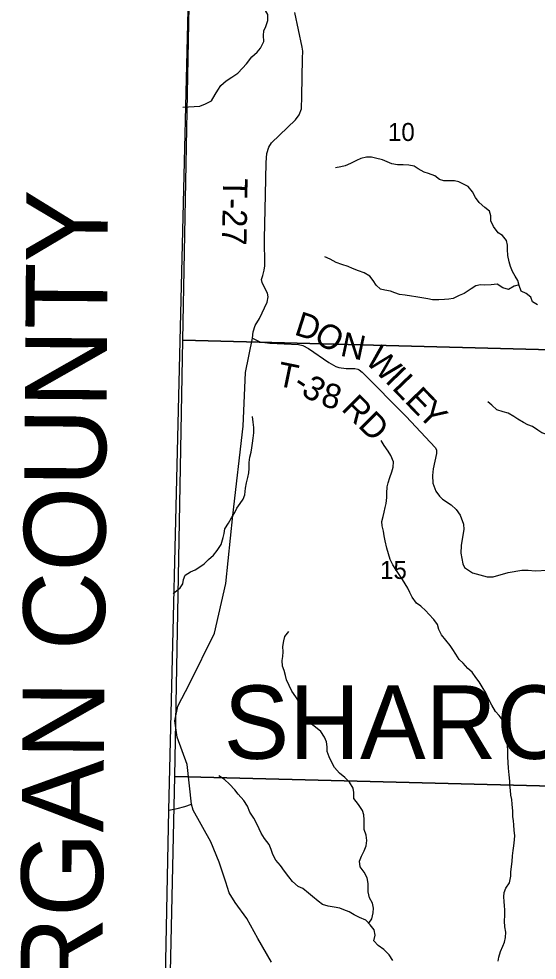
# Model space of a CAD drawing. Extents: x 2043100 to 2470832, y 443715 to 810583.
# Drawn here: x 2208142 to 2214494, y 621579 to 633122 of the extents above; entities that cross this region are included whole.
import ezdxf

# ---------------------------------------------------------------- set-up
doc = ezdxf.new("R2010")
doc.units = 0
for name, color, linetype in [('GM_X_Adjacent_County', 7, 'Continuous'), ('GM_X_Adjacent_County_Text', 7, 'Continuous'), ('GM_X_County', 7, 'Continuous'), ('GM_X_Minor_River', 7, 'Continuous'), ('GM_X_Section', 7, 'Continuous'), ('GM_X_Section_Text', 7, 'Continuous'), ('GM_X_Township', 7, 'Continuous'), ('GM_X_Township_Road', 7, 'Continuous'), ('GM_X_Township_Road_Text', 7, 'Continuous'), ('GM_X_Township_ROW', 7, 'Continuous'), ('GM_X_Township_Text', 7, 'Continuous')]:
    doc.layers.add(name, color=color, linetype=linetype)

msp = doc.modelspace()

# ---------------------------------------------------------------- linework, layer by layer
at = {"layer": 'GM_X_Adjacent_County'}
msp.add_lwpolyline([(2223684, 607391), (2220321, 607518), (2214957, 607660), (2214092, 607686), (2210942, 607782), (2209669, 607821), (2209718, 610272), (2209848, 616857), (2209978, 623419), (2210251, 634591)], dxfattribs=at)
at = {"layer": 'GM_X_County'}
msp.add_lwpolyline([(2223684, 607391), (2220321, 607518), (2214957, 607660), (2214092, 607686), (2210942, 607782), (2209669, 607821), (2209718, 610272), (2209848, 616857), (2209978, 623419), (2210251, 634591)], dxfattribs=at)
at = {"layer": 'GM_X_Minor_River'}
for points in [[(2210153, 632038), (2210289, 632045), (2210359, 632049), (2210430, 632081), (2210502, 632117), (2210548, 632194), (2210579, 632246), (2210619, 632304), (2210681, 632362), (2210753, 632405), (2210824, 632457), (2210884, 632517), (2210932, 632572), (2210999, 632654), (2211063, 632712), (2211105, 632764), (2211144, 632843), (2211138, 632917), (2211146, 632973), (2211167, 633029), (2211193, 633101), (2211195, 633173), (2211151, 633243), (2211154, 633305)], [(2214498, 629613), (2214438, 629651), (2214416, 629709), (2214359, 629752), (2214297, 629784), (2214275, 629850), (2214255, 629914), (2214225, 629968), (2214191, 630022), (2214168, 630086), (2214150, 630144), (2214134, 630220), (2214130, 630292), (2214129, 630346), (2214117, 630404), (2214067, 630467), (2214017, 630499), (2213957, 630575), (2213925, 630643), (2213926, 630707), (2213910, 630765), (2213852, 630808), (2213782, 630870), (2213736, 630932), (2213700, 631000), (2213647, 631064), (2213589, 631093), (2213535, 631123), (2213479, 631135), (2213404, 631134), (2213350, 631136), (2213298, 631150), (2213240, 631198), (2213162, 631225), (2213108, 631243), (2213035, 631283), (2212985, 631315), (2212921, 631326), (2212850, 631332), (2212784, 631330), (2212714, 631345), (2212598, 631393), (2212514, 631414), (2212462, 631424), (2212404, 631424), (2212332, 631408), (2212280, 631383), (2212206, 631349), (2212139, 631319), (2212087, 631306), (2212023, 631296)], [(2214272, 629859), (2214211, 629844), (2214142, 629801), (2214072, 629823), (2214002, 629867), (2213930, 629861), (2213850, 629856), (2213798, 629860), (2213742, 629848), (2213684, 629811), (2213599, 629755), (2213537, 629729), (2213463, 629694), (2213411, 629684), (2213359, 629680), (2213287, 629676), (2213211, 629677), (2213154, 629689), (2213082, 629699), (2213006, 629712), (2212952, 629722), (2212878, 629734), (2212806, 629743), (2212748, 629761), (2212696, 629781), (2212626, 629795), (2212574, 629806), (2212520, 629856), (2212482, 629912), (2212445, 629968), (2212375, 630006), (2212305, 630031), (2212231, 630061), (2212179, 630083), (2212099, 630110), (2212031, 630134), (2211959, 630176), (2211891, 630203)], [(2214626, 628019), (2214552, 628047), (2214500, 628079), (2214436, 628122), (2214380, 628142), (2214326, 628174), (2214258, 628212), (2214206, 628245), (2214137, 628287), (2214076, 628301), (2214000, 628329), (2213939, 628386), (2213889, 628426)], [(2210035, 626076), (2210118, 626144), (2210152, 626195), (2210159, 626247), (2210179, 626299), (2210245, 626339), (2210303, 626367), (2210360, 626404), (2210412, 626438), (2210464, 626492), (2210526, 626544), (2210573, 626603), (2210621, 626675), (2210645, 626761), (2210658, 626813), (2210666, 626867), (2210712, 626937), (2210748, 627005), (2210787, 627070), (2210815, 627120), (2210853, 627178), (2210892, 627234), (2210910, 627286), (2210918, 627368), (2210930, 627432), (2210949, 627499), (2210959, 627553), (2210965, 627607), (2210965, 627683), (2210972, 627747), (2210988, 627809), (2210996, 627861), (2211006, 627919), (2211013, 627979), (2211021, 628045), (2211021, 628109), (2211013, 628175), (2211004, 628247)], [(2213167, 625820), (2213130, 625864), (2213070, 625918), (2213014, 625956), (2212960, 626031), (2212932, 626087), (2212908, 626139), (2212876, 626193), (2212845, 626247), (2212793, 626319), (2212761, 626370), (2212723, 626428), (2212693, 626494), (2212670, 626562), (2212652, 626632), (2212630, 626720), (2212618, 626782), (2212611, 626838), (2212595, 626906), (2212591, 626960), (2212605, 627018), (2212617, 627072), (2212630, 627128), (2212644, 627180), (2212652, 627252), (2212652, 627304), (2212657, 627382), (2212669, 627432), (2212689, 627496), (2212712, 627567), (2212730, 627623), (2212734, 627689), (2212702, 627767), (2212666, 627820), (2212617, 627890), (2212581, 627950)], [(2214016, 621567), (2214024, 621617), (2214045, 621685), (2214073, 621749), (2214095, 621801), (2214105, 621857), (2214108, 621921), (2214098, 621987), (2214094, 622057), (2214096, 622131), (2214097, 622195), (2214095, 622245), (2214091, 622299), (2214087, 622357), (2214090, 622409), (2214110, 622462), (2214154, 622528), (2214170, 622608), (2214171, 622660), (2214181, 622728), (2214187, 622790), (2214191, 622860), (2214198, 622922), (2214208, 622980), (2214216, 623056), (2214220, 623106), (2214211, 623170), (2214207, 623238), (2214205, 623288), (2214197, 623340), (2214194, 623408), (2214188, 623494), (2214182, 623550), (2214172, 623602), (2214165, 623664), (2214159, 623724), (2214157, 623774), (2214149, 623850), (2214144, 623932), (2214140, 624004), (2214136, 624072), (2214136, 624140), (2214131, 624216), (2214123, 624290), (2214121, 624346), (2214117, 624398), (2214103, 624450), (2214076, 624516), (2214030, 624578), (2213982, 624630), (2213940, 624705), (2213902, 624775), (2213863, 624859), (2213821, 624929), (2213781, 624993), (2213741, 625047), (2213697, 625110), (2213646, 625154), (2213588, 625222), (2213538, 625268), (2213496, 625332), (2213462, 625387), (2213428, 625439), (2213323, 625569), (2213287, 625635), (2213271, 625695), (2213229, 625758), (2213167, 625820)], [(2212432, 622031), (2212466, 622086), (2212484, 622160), (2212486, 622216), (2212475, 622278), (2212439, 622342), (2212423, 622418), (2212423, 622468), (2212421, 622520), (2212412, 622588), (2212374, 622658), (2212324, 622723), (2212318, 622793), (2212339, 622856), (2212373, 622920), (2212397, 622982), (2212407, 623046), (2212398, 623112), (2212372, 623180), (2212372, 623248), (2212374, 623298), (2212369, 623360), (2212355, 623416), (2212305, 623488), (2212245, 623561), (2212248, 623635), (2212238, 623689), (2212194, 623763), (2212136, 623821), (2212072, 623873), (2212012, 623940), (2211977, 624004), (2211943, 624072), (2211919, 624138), (2211919, 624194), (2211913, 624256), (2211886, 624314), (2211844, 624382), (2211778, 624438), (2211712, 624487), (2211658, 624567), (2211613, 624679), (2211573, 624749), (2211537, 624809), (2211487, 624876), (2211453, 624946), (2211420, 625016), (2211408, 625068), (2211392, 625132), (2211372, 625184), (2211367, 625252), (2211377, 625304), (2211379, 625362), (2211377, 625426), (2211388, 625496), (2211402, 625550), (2211450, 625610)], [(2212726, 621575), (2212678, 621643), (2212615, 621710), (2212547, 621758), (2212493, 621818), (2212507, 621884), (2212497, 621952), (2212448, 622014), (2212396, 622070), (2212318, 622101), (2212250, 622137), (2212188, 622171), (2212124, 622196), (2212074, 622216), (2212008, 622228), (2211934, 622240), (2211864, 622263), (2211810, 622301), (2211740, 622361), (2211690, 622402), (2211620, 622458), (2211566, 622484), (2211496, 622542), (2211450, 622601), (2211398, 622669), (2211347, 622741), (2211291, 622805), (2211253, 622873), (2211233, 622935), (2211209, 622996), (2211152, 623070), (2211110, 623138), (2211088, 623190), (2211060, 623250), (2211022, 623320), (2210973, 623396), (2210943, 623469), (2210901, 623537), (2210829, 623615), (2210787, 623669), (2210724, 623737), (2210662, 623794), (2210592, 623838)]]:
    msp.add_lwpolyline(points, dxfattribs=at)
at = {"layer": 'GM_X_Section'}
for points in [[(2210254, 634580), (2215505, 634394), (2215445, 629043), (2210152, 629183)], [(2210152, 629183), (2215445, 629043), (2215318, 623697), (2210052, 623833)], [(2210052, 623833), (2215318, 623697), (2215204, 618338), (2209936, 618484)]]:
    msp.add_lwpolyline(points, close=True, dxfattribs=at)
at = {"layer": 'GM_X_Township'}
msp.add_lwpolyline([(2223684, 607391), (2220321, 607518), (2214957, 607660), (2214092, 607686), (2210942, 607782), (2209669, 607821), (2209718, 610272), (2209848, 616857), (2209978, 623419), (2210251, 634591)], dxfattribs=at)
at = {"layer": 'GM_X_Township_Road'}
for points in [[(2211007, 629205), (2211014, 629285), (2211039, 629363), (2211092, 629446), (2211186, 629648), (2211199, 629712), (2211187, 629756), (2211156, 629820), (2211123, 629887), (2211117, 629925), (2211130, 629975), (2211150, 630040), (2211157, 630092), (2211151, 630429), (2211163, 630963), (2211173, 631359), (2211179, 631471), (2211207, 631547), (2211238, 631601), (2211531, 631882), (2211578, 631943), (2211606, 632017), (2211608, 632175), (2211619, 632634), (2211624, 632724), (2211613, 632776), (2211526, 633201)], [(2211007, 629205), (2211096, 629160), (2211216, 629145), (2211570, 629129), (2211620, 629115), (2211691, 629078), (2211941, 628909), (2212025, 628858), (2212063, 628848), (2212154, 628835), (2212258, 628836), (2212296, 628827), (2212314, 628817), (2212350, 628791), (2212887, 628246), (2213245, 627864), (2213261, 627838), (2213262, 627790), (2213218, 627604), (2213209, 627524), (2213216, 627430), (2213253, 627332), (2213296, 627269), (2213334, 627231), (2213441, 627162), (2213502, 627107), (2213551, 627036), (2213590, 626926), (2213595, 626860), (2213580, 626766), (2213563, 626664), (2213558, 626568), (2213581, 626439), (2213602, 626393), (2213703, 626330), (2213879, 626280), (2213953, 626281), (2214137, 626333), (2214307, 626360), (2214385, 626361), (2214471, 626354)], [(2214471, 626354), (2214773, 626369)]]:
    msp.add_lwpolyline(points, dxfattribs=at)
at = {"layer": 'GM_X_Township_ROW'}
for points in [[(2211237, 621554), (2211072, 621844), (2210937, 622089), (2210793, 622287), (2210718, 622406), (2210680, 622537), (2210597, 622780), (2210495, 623029), (2210280, 623420), (2210259, 623494), (2210204, 623979), (2210081, 624312), (2210052, 624512), (2210090, 624692), (2210233, 624968), (2210538, 625587), (2210680, 626196), (2210766, 627033), (2210890, 628127), (2210918, 628784), (2211007, 629205)], [(2209978, 623419), (2210084, 623438), (2210174, 623463), (2210259, 623494)]]:
    msp.add_lwpolyline(points, dxfattribs=at)

# ---------------------------------------------------------------- texts
at = {"layer": 'GM_X_Adjacent_County_Text'}
msp.add_text('MORGAN COUNTY', height=1000, rotation=89.5749, dxfattribs=at).set_placement((2209146, 618986))
at = {"layer": 'GM_X_Section_Text'}
for s, p in [('10', (2212665, 631624)), ('15', (2212568, 626254))]:
    msp.add_text(s, height=220.8, rotation=0, dxfattribs=at).set_placement(p)
at = {"layer": 'GM_X_Township_Road_Text'}
for s, rotation, p in [('T-27', 268.9397, (2210646, 631170)), ('D', 342.2655, (2211505, 629253)), ('O', 327.0242, (2211738, 629182)), ('N', 347.9684, (2212069, 628993)), ('W', 315.6573, (2212372, 628919)), ('T', 348.4102, (2211290, 628626)), ('I', 313.8849, (2212619, 628678)), ('3', 327.173, (2211587, 628524)), ('L', 313.8884, (2212705, 628589)), ('-', 326.914, (2211482, 628592)), ('8', 343.833, (2211828, 628385)), ('RD', 315, (2212083, 628331)), ('E', 313.8913, (2212860, 628428)), ('Y', 313.8691, (2213016, 628266))]:
    msp.add_text(s, height=300, rotation=rotation, dxfattribs=at).set_placement(p)
at = {"layer": 'GM_X_Township_Text'}
msp.add_text('SHARON', height=900, rotation=0, dxfattribs=at).set_placement((2210652, 624048))

doc.saveas('drawing.dxf')
